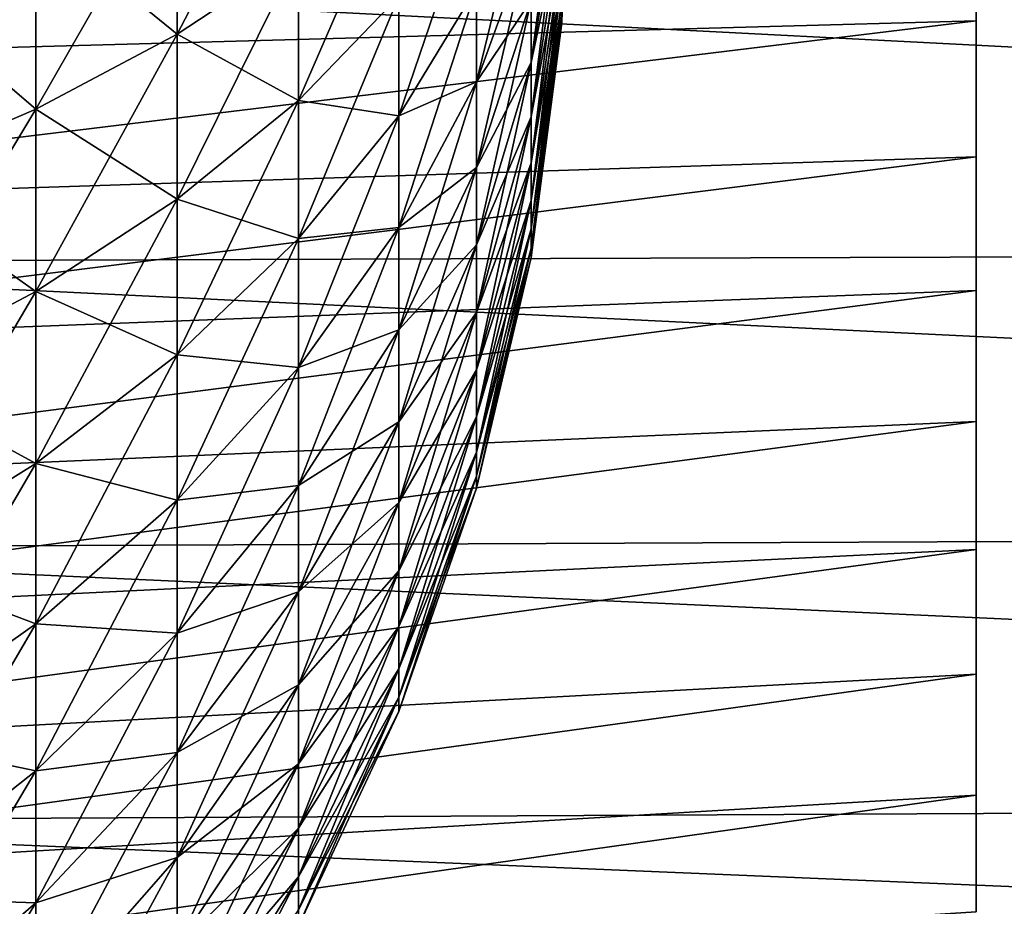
# Model space of a CAD drawing. Header units: millimetres. Extents: x -128 to 173, y -40 to 30.
# Tile 326 of 353: x 134.86 to 142.4, y -12.15 to -5.36. Entities that reach past the tile are written whole.
import ezdxf

# ---------------------------------------------------------------- set-up
doc = ezdxf.new("R2010")
doc.units = ezdxf.units.MM
doc.header["$LTSCALE"] = 56.728605
for name, color, linetype in [('254', 7, 'CONTINUOUS'), ('256', 7, 'CONTINUOUS'), ('286', 7, 'CONTINUOUS'), ('37', 7, 'CONTINUOUS')]:
    doc.layers.add(name, color=color, linetype=linetype)

msp = doc.modelspace()

# ---------------------------------------------------------------- linework, layer by layer
at = {"layer": '254', "color": 7, "linetype": 'CONTINUOUS'}
for points in [[(171.8356, -4.8521, -22.1114), (171.8356, -7.0805, -21.5017), (130.5017, -4.9554, -22.458), (171.8356, -4.8521, -22.1114)], [(171.8356, -7.0805, 21.5017), (171.8356, -4.8521, 22.1114), (130.5017, -4.9554, 22.458), (171.8356, -7.0805, 21.5017)], [(130.5017, -4.9554, -22.458), (171.8356, -7.0805, -21.5017), (130.5017, -7.2201, -21.8355), (130.5017, -4.9554, -22.458)], [(130.5017, -7.2201, 21.8355), (171.8356, -7.0805, 21.5017), (130.5017, -4.9554, 22.458), (130.5017, -7.2201, 21.8355)], [(171.8356, -7.0805, -21.5017), (171.8356, -9.2352, -20.668), (130.5017, -7.2201, -21.8355), (171.8356, -7.0805, -21.5017)], [(171.8356, -9.2352, 20.668), (171.8356, -7.0805, 21.5017), (130.5017, -7.2201, 21.8355), (171.8356, -9.2352, 20.668)], [(130.5017, -7.2201, -21.8355), (171.8356, -9.2352, -20.668), (130.5017, -9.4095, -20.9853), (130.5017, -7.2201, -21.8355)], [(130.5017, -9.4095, 20.9853), (171.8356, -9.2352, 20.668), (130.5017, -7.2201, 21.8355), (130.5017, -9.4095, 20.9853)], [(171.8356, -9.2352, -20.668), (171.8356, -11.2938, -19.6191), (130.5017, -9.4095, -20.9853), (171.8356, -9.2352, -20.668)], [(171.8356, -11.2938, 19.6191), (171.8356, -9.2352, 20.668), (130.5017, -9.4095, 20.9853), (171.8356, -11.2938, 19.6191)], [(130.5017, -9.4095, -20.9853), (171.8356, -11.2938, -19.6191), (130.5017, -11.5007, -19.9161), (130.5017, -9.4095, -20.9853)], [(130.5017, -11.5007, 19.9161), (171.8356, -11.2938, 19.6191), (130.5017, -9.4095, 20.9853), (130.5017, -11.5007, 19.9161)], [(171.8356, -11.2938, -19.6191), (171.8356, -13.2346, -18.3658), (130.5017, -11.5007, -19.9161), (171.8356, -11.2938, -19.6191)], [(171.8356, -13.2346, 18.3658), (171.8356, -11.2938, 19.6191), (130.5017, -11.5007, 19.9161), (171.8356, -13.2346, 18.3658)], [(130.5017, -11.5007, -19.9161), (171.8356, -13.2346, -18.3658), (130.5017, -13.472, -18.6393), (130.5017, -11.5007, -19.9161)], [(130.5017, -13.472, 18.6393), (171.8356, -13.2346, 18.3658), (130.5017, -11.5007, 19.9161), (130.5017, -13.472, 18.6393)]]:
    msp.add_3dface(points, dxfattribs=at)
at = {"layer": '256', "color": 7, "linetype": 'CONTINUOUS'}
for points in [[(142.1846, -5.3708, -20.0429), (142.1846, -4.314, -20.2966), (130.4722, -5.6914, -21.6609), (142.1846, -5.3708, -20.0429)], [(130.4722, -5.6914, -21.6609), (142.1846, -4.314, -20.2966), (130.4722, -4.5712, -21.9246), (130.4722, -5.6914, -21.6609)], [(142.1846, -4.314, 20.2966), (142.1846, -5.3708, 20.0429), (130.4722, -5.6914, 21.6609), (142.1846, -4.314, 20.2966)], [(130.4722, -4.5712, 21.9246), (142.1846, -4.314, 20.2966), (130.4722, -5.6914, 21.6609), (130.4722, -4.5712, 21.9246)], [(142.1846, -6.4119, -19.7345), (142.1846, -5.3708, -20.0429), (130.4722, -6.7965, -21.3399), (142.1846, -6.4119, -19.7345)], [(130.4722, -6.7965, -21.3399), (142.1846, -5.3708, -20.0429), (130.4722, -5.6914, -21.6609), (130.4722, -6.7965, -21.3399)], [(142.1846, -5.3708, 20.0429), (142.1846, -6.4119, 19.7345), (130.4722, -6.7965, 21.3399), (142.1846, -5.3708, 20.0429)], [(130.4722, -5.6914, 21.6609), (142.1846, -5.3708, 20.0429), (130.4722, -6.7965, 21.3399), (130.4722, -5.6914, 21.6609)], [(142.1846, -7.4361, -19.3718), (142.1846, -6.4119, -19.7345), (130.4722, -7.8836, -20.9626), (142.1846, -7.4361, -19.3718)], [(130.4722, -7.8836, -20.9626), (142.1846, -6.4119, -19.7345), (130.4722, -6.7965, -21.3399), (130.4722, -7.8836, -20.9626)], [(142.1846, -6.4119, 19.7345), (142.1846, -7.4361, 19.3718), (130.4722, -7.8836, 20.9626), (142.1846, -6.4119, 19.7345)], [(130.4722, -6.7965, 21.3399), (142.1846, -6.4119, 19.7345), (130.4722, -7.8836, 20.9626), (130.4722, -6.7965, 21.3399)], [(142.1846, -8.4401, -18.9559), (142.1846, -7.4361, -19.3718), (130.4722, -8.95, -20.53), (142.1846, -8.4401, -18.9559)], [(130.4722, -8.95, -20.53), (142.1846, -7.4361, -19.3718), (130.4722, -7.8836, -20.9626), (130.4722, -8.95, -20.53)], [(142.1846, -7.4361, 19.3718), (142.1846, -8.4401, 18.9559), (130.4722, -8.95, 20.53), (142.1846, -7.4361, 19.3718)], [(130.4722, -7.8836, 20.9626), (142.1846, -7.4361, 19.3718), (130.4722, -8.95, 20.53), (130.4722, -7.8836, 20.9626)], [(142.1846, -9.4201, -18.4885), (142.1846, -8.4401, -18.9559), (130.4722, -9.9927, -20.0432), (142.1846, -9.4201, -18.4885)], [(130.4722, -9.9927, -20.0432), (142.1846, -8.4401, -18.9559), (130.4722, -8.95, -20.53), (130.4722, -9.9927, -20.0432)], [(142.1846, -8.4401, 18.9559), (142.1846, -9.4201, 18.4885), (130.4722, -9.9927, 20.0432), (142.1846, -8.4401, 18.9559)], [(130.4722, -8.95, 20.53), (142.1846, -8.4401, 18.9559), (130.4722, -9.9927, 20.0432), (130.4722, -8.95, 20.53)], [(142.1846, -10.375, -17.97), (142.1846, -9.4201, -18.4885), (130.4722, -11.0091, -19.5035), (142.1846, -10.375, -17.97)], [(130.4722, -11.0091, -19.5035), (142.1846, -9.4201, -18.4885), (130.4722, -9.9927, -20.0432), (130.4722, -11.0091, -19.5035)], [(142.1846, -9.4201, 18.4885), (142.1846, -10.375, 17.97), (130.4722, -11.0091, 19.5035), (142.1846, -9.4201, 18.4885)], [(130.4722, -9.9927, 20.0432), (142.1846, -9.4201, 18.4885), (130.4722, -11.0091, 19.5035), (130.4722, -9.9927, 20.0432)], [(142.1846, -11.3015, -17.4023), (142.1846, -10.375, -17.97), (130.4722, -11.9963, -18.9122), (142.1846, -11.3015, -17.4023)], [(130.4722, -11.9963, -18.9122), (142.1846, -10.375, -17.97), (130.4722, -11.0091, -19.5035), (130.4722, -11.9963, -18.9122)], [(142.1846, -10.375, 17.97), (142.1846, -11.3015, 17.4023), (130.4722, -11.9963, 18.9122), (142.1846, -10.375, 17.97)], [(130.4722, -11.0091, 19.5035), (142.1846, -10.375, 17.97), (130.4722, -11.9963, 18.9122), (130.4722, -11.0091, 19.5035)], [(142.1846, -12.1963, -16.7873), (142.1846, -11.3015, -17.4023), (130.4722, -12.9519, -18.2711), (142.1846, -12.1963, -16.7873)], [(130.4722, -12.9519, -18.2711), (142.1846, -11.3015, -17.4023), (130.4722, -11.9963, -18.9122), (130.4722, -12.9519, -18.2711)], [(142.1846, -11.3015, 17.4023), (142.1846, -12.1963, 16.7873), (130.4722, -12.9519, 18.2711), (142.1846, -11.3015, 17.4023)], [(130.4722, -11.9963, 18.9122), (142.1846, -11.3015, 17.4023), (130.4722, -12.9519, 18.2711), (130.4722, -11.9963, 18.9122)]]:
    msp.add_3dface(points, dxfattribs=at)
at = {"layer": '286', "color": 7, "linetype": 'CONTINUOUS'}
for points in [[(142.1846, -4.314, -20.2966), (142.1846, -5.3708, -20.0429), (142.1846, -4.314, 20.2966), (142.1846, -4.314, -20.2966)], [(142.1846, -5.3708, -20.0429), (142.1846, -5.3708, 20.0429), (142.1846, -4.314, 20.2966), (142.1846, -5.3708, -20.0429)], [(142.1846, -5.3708, -20.0429), (142.1846, -6.4119, -19.7345), (142.1846, -5.3708, 20.0429), (142.1846, -5.3708, -20.0429)], [(142.1846, -6.4119, -19.7345), (142.1846, -6.4119, 19.7345), (142.1846, -5.3708, 20.0429), (142.1846, -6.4119, -19.7345)], [(142.1846, -6.4119, -19.7345), (142.1846, -7.4361, -19.3718), (142.1846, -6.4119, 19.7345), (142.1846, -6.4119, -19.7345)], [(142.1846, -7.4361, -19.3718), (142.1846, -7.4361, 19.3718), (142.1846, -6.4119, 19.7345), (142.1846, -7.4361, -19.3718)], [(142.1846, -7.4361, -19.3718), (142.1846, -8.4401, -18.9559), (142.1846, -7.4361, 19.3718), (142.1846, -7.4361, -19.3718)], [(142.1846, -8.4401, -18.9559), (142.1846, -8.4401, 18.9559), (142.1846, -7.4361, 19.3718), (142.1846, -8.4401, -18.9559)], [(142.1846, -8.4401, -18.9559), (142.1846, -9.4201, -18.4885), (142.1846, -8.4401, 18.9559), (142.1846, -8.4401, -18.9559)], [(142.1846, -9.4201, -18.4885), (142.1846, -9.4201, 18.4885), (142.1846, -8.4401, 18.9559), (142.1846, -9.4201, -18.4885)], [(142.1846, -9.4201, -18.4885), (142.1846, -10.375, -17.97), (142.1846, -9.4201, 18.4885), (142.1846, -9.4201, -18.4885)], [(142.1846, -10.375, -17.97), (142.1846, -10.375, 17.97), (142.1846, -9.4201, 18.4885), (142.1846, -10.375, -17.97)], [(142.1846, -10.375, -17.97), (142.1846, -11.3015, -17.4023), (142.1846, -10.375, 17.97), (142.1846, -10.375, -17.97)], [(142.1846, -11.3015, -17.4023), (142.1846, -11.3015, 17.4023), (142.1846, -10.375, 17.97), (142.1846, -11.3015, -17.4023)], [(142.1846, -11.3015, -17.4023), (142.1846, -12.1963, -16.7873), (142.1846, -11.3015, 17.4023), (142.1846, -11.3015, -17.4023)], [(142.1846, -12.1963, -16.7873), (142.1846, -12.1963, 16.7873), (142.1846, -11.3015, 17.4023), (142.1846, -12.1963, -16.7873)]]:
    msp.add_3dface(points, dxfattribs=at)
at = {"layer": '37', "color": 7, "linetype": 'CONTINUOUS'}
for points in [[(139.0615, -3.5744, 0.1813), (139.0615, -3.5377, 0.542), (139.01, -5.3869, 0.2732), (139.0615, -3.5744, 0.1813)], [(139.01, -5.3869, 0.2732), (139.0615, -3.5377, 0.542), (139.01, -5.3316, 0.8168), (139.01, -5.3869, 0.2732)], [(139.0615, -3.5744, -0.1813), (139.0615, -3.5744, 0.1813), (139.01, -5.3869, -0.2732), (139.0615, -3.5744, -0.1813)], [(139.01, -5.3316, -0.8168), (139.0615, -3.5744, -0.1813), (139.01, -5.3869, -0.2732), (139.01, -5.3316, -0.8168)], [(139.01, -5.3869, -0.2732), (139.0615, -3.5744, 0.1813), (139.01, -5.3869, 0.2732), (139.01, -5.3869, -0.2732)], [(136.9935, -4.8591, 11.3231), (136.9935, -3.6887, 11.7566), (136.0629, -5.4739, 12.7558), (136.9935, -4.8591, 11.3231)], [(136.0629, -5.4739, 12.7558), (136.9935, -3.6887, 11.7566), (136.0629, -4.1554, 13.2441), (136.0629, -5.4739, 12.7558)], [(139.01, -4.2653, 3.3016), (139.01, -3.9094, 3.7162), (138.7741, -5.6889, 4.4035), (139.01, -4.2653, 3.3016)], [(138.7741, -5.6889, 4.4035), (139.01, -3.9094, 3.7162), (138.7741, -5.2142, 4.9565), (138.7741, -5.6889, 4.4035)], [(138.7741, -4.686, 5.4585), (138.7741, -4.1097, 5.9046), (138.3561, -5.8369, 6.7992), (138.7741, -4.686, 5.4585)], [(138.3561, -5.8369, 6.7992), (138.7741, -4.1097, 5.9046), (138.3561, -5.1191, 7.3548), (138.3561, -5.8369, 6.7992)], [(136.0629, -4.1554, -13.2441), (136.0629, -5.4739, -12.7558), (134.9785, -4.5913, -14.6335), (136.0629, -4.1554, -13.2441)], [(136.0629, -5.4739, 12.7558), (136.0629, -4.1554, 13.2441), (134.9785, -6.0482, 14.0939), (136.0629, -5.4739, 12.7558)], [(134.9785, -6.0482, 14.0939), (136.0629, -4.1554, 13.2441), (134.9785, -4.5913, 14.6335), (134.9785, -6.0482, 14.0939)], [(136.0629, -4.1554, -13.2441), (136.9935, -4.8591, -11.3231), (136.0629, -5.4739, -12.7558), (136.0629, -4.1554, -13.2441)], [(137.7605, -5.1811, 9.3346), (137.7605, -4.2102, 9.8108), (136.9935, -5.9797, 10.7734), (137.7605, -5.1811, 9.3346)], [(136.9935, -5.9797, 10.7734), (137.7605, -4.2102, 9.8108), (136.9935, -4.8591, 11.3231), (136.9935, -5.9797, 10.7734)], [(139.01, -4.2653, -3.3016), (139.01, -4.5775, -2.8531), (138.7741, -5.6889, -4.4035), (139.01, -4.2653, -3.3016)], [(138.7741, -5.2142, -4.9565), (139.01, -4.2653, -3.3016), (138.7741, -5.6889, -4.4035), (138.7741, -5.2142, -4.9565)], [(139.01, -4.5775, 2.8531), (139.01, -4.2653, 3.3016), (138.7741, -6.1052, 3.8054), (139.01, -4.5775, 2.8531)], [(138.7741, -6.1052, 3.8054), (139.01, -4.2653, 3.3016), (138.7741, -5.6889, 4.4035), (138.7741, -6.1052, 3.8054)], [(138.3561, -5.1191, 7.3548), (138.3561, -4.3487, 7.8349), (137.7605, -6.0989, 8.7625), (138.3561, -5.1191, 7.3548)], [(137.7605, -6.0989, 8.7625), (138.3561, -4.3487, 7.8349), (137.7605, -5.1811, 9.3346), (137.7605, -6.0989, 8.7625)], [(134.9785, -4.5913, -14.6335), (134.9785, -6.0482, -14.0939), (133.7515, -4.9919, -15.9104), (134.9785, -4.5913, -14.6335)], [(134.9785, -6.0482, 14.0939), (134.9785, -4.5913, 14.6335), (133.7515, -6.5759, 15.3238), (134.9785, -6.0482, 14.0939)], [(133.7515, -6.5759, 15.3238), (134.9785, -4.5913, 14.6335), (133.7515, -4.9919, 15.9104), (133.7515, -6.5759, 15.3238)], [(134.9785, -4.5913, -14.6335), (136.0629, -5.4739, -12.7558), (134.9785, -6.0482, -14.0939), (134.9785, -4.5913, -14.6335)], [(139.01, -4.5775, -2.8531), (139.01, -4.8426, -2.3754), (138.7741, -6.1052, -3.8054), (139.01, -4.5775, -2.8531)], [(138.7741, -5.6889, -4.4035), (139.01, -4.5775, -2.8531), (138.7741, -6.1052, -3.8054), (138.7741, -5.6889, -4.4035)], [(139.01, -4.8426, 2.3754), (139.01, -4.5775, 2.8531), (138.7741, -6.4589, 3.1682), (139.01, -4.8426, 2.3754)], [(138.7741, -6.4589, 3.1682), (139.01, -4.5775, 2.8531), (138.7741, -6.1052, 3.8054), (138.7741, -6.4589, 3.1682)], [(138.7741, -4.686, -5.4585), (138.7741, -5.2142, -4.9565), (138.3561, -5.8369, -6.7992), (138.7741, -4.686, -5.4585)], [(138.3561, -5.1191, -7.3548), (138.7741, -4.686, -5.4585), (138.3561, -5.8369, -6.7992), (138.3561, -5.1191, -7.3548)], [(138.7741, -5.2142, 4.9565), (138.7741, -4.686, 5.4585), (138.3561, -6.4948, 6.1738), (138.7741, -5.2142, 4.9565)], [(138.3561, -6.4948, 6.1738), (138.7741, -4.686, 5.4585), (138.3561, -5.8369, 6.7992), (138.3561, -6.4948, 6.1738)], [(136.9935, -4.8591, -11.3231), (136.9935, -5.9797, -10.7734), (136.0629, -5.4739, -12.7558), (136.9935, -4.8591, -11.3231)], [(136.9935, -5.9797, 10.7734), (136.9935, -4.8591, 11.3231), (136.0629, -6.7363, 12.1365), (136.9935, -5.9797, 10.7734)], [(136.0629, -6.7363, 12.1365), (136.9935, -4.8591, 11.3231), (136.0629, -5.4739, 12.7558), (136.0629, -6.7363, 12.1365)], [(136.9935, -4.8591, -11.3231), (137.7605, -5.1811, -9.3346), (136.9935, -5.9797, -10.7734), (136.9935, -4.8591, -11.3231)], [(139.01, -4.8426, -2.3754), (139.01, -5.0581, -1.8733), (138.7741, -6.4589, -3.1682), (139.01, -4.8426, -2.3754)], [(138.7741, -6.1052, -3.8054), (139.01, -4.8426, -2.3754), (138.7741, -6.4589, -3.1682), (138.7741, -6.1052, -3.8054)], [(139.01, -5.0581, 1.8733), (139.01, -4.8426, 2.3754), (138.7741, -6.7462, 2.4985), (139.01, -5.0581, 1.8733)], [(138.7741, -6.7462, 2.4985), (139.01, -4.8426, 2.3754), (138.7741, -6.4589, 3.1682), (138.7741, -6.7462, 2.4985)], [(133.7515, -4.9919, -15.9104), (134.9785, -6.0482, -14.0939), (133.7515, -6.5759, -15.3238), (133.7515, -4.9919, -15.9104)], [(138.3561, -5.1191, -7.3548), (138.3561, -5.8369, -6.7992), (137.7605, -6.0989, -8.7625), (138.3561, -5.1191, -7.3548)], [(137.7605, -5.1811, -9.3346), (138.3561, -5.1191, -7.3548), (137.7605, -6.0989, -8.7625), (137.7605, -5.1811, -9.3346)], [(138.3561, -5.8369, 6.7992), (138.3561, -5.1191, 7.3548), (137.7605, -6.9541, 8.1005), (138.3561, -5.8369, 6.7992)], [(137.7605, -6.9541, 8.1005), (138.3561, -5.1191, 7.3548), (137.7605, -6.0989, 8.7625), (137.7605, -6.9541, 8.1005)], [(139.01, -5.0581, -1.8733), (139.01, -5.2217, -1.352), (138.7741, -6.7462, -2.4985), (139.01, -5.0581, -1.8733)], [(138.7741, -6.4589, -3.1682), (139.01, -5.0581, -1.8733), (138.7741, -6.7462, -2.4985), (138.7741, -6.4589, -3.1682)], [(139.01, -5.2217, 1.352), (139.01, -5.0581, 1.8733), (138.7741, -6.9644, 1.8032), (139.01, -5.2217, 1.352)], [(138.7741, -6.9644, 1.8032), (139.01, -5.0581, 1.8733), (138.7741, -6.7462, 2.4985), (138.7741, -6.9644, 1.8032)], [(137.7605, -5.1811, -9.3346), (137.7605, -6.0989, -8.7625), (136.9935, -5.9797, -10.7734), (137.7605, -5.1811, -9.3346)], [(137.7605, -6.0989, 8.7625), (137.7605, -5.1811, 9.3346), (136.9935, -7.039, 10.1132), (137.7605, -6.0989, 8.7625)], [(136.9935, -7.039, 10.1132), (137.7605, -5.1811, 9.3346), (136.9935, -5.9797, 10.7734), (136.9935, -7.039, 10.1132)], [(138.7741, -5.2142, -4.9565), (138.7741, -5.6889, -4.4035), (138.3561, -6.4948, -6.1738), (138.7741, -5.2142, -4.9565)], [(138.3561, -5.8369, -6.7992), (138.7741, -5.2142, -4.9565), (138.3561, -6.4948, -6.1738), (138.3561, -5.8369, -6.7992)], [(138.7741, -5.6889, 4.4035), (138.7741, -5.2142, 4.9565), (138.3561, -7.0861, 5.485), (138.7741, -5.6889, 4.4035)], [(138.3561, -7.0861, 5.485), (138.7741, -5.2142, 4.9565), (138.3561, -6.4948, 6.1738), (138.3561, -7.0861, 5.485)], [(139.01, -5.2217, -1.352), (139.01, -5.3316, -0.8168), (138.7741, -6.9644, -1.8032), (139.01, -5.2217, -1.352)], [(138.7741, -6.7462, -2.4985), (139.01, -5.2217, -1.352), (138.7741, -6.9644, -1.8032), (138.7741, -6.7462, -2.4985)], [(139.01, -5.3316, 0.8168), (139.01, -5.2217, 1.352), (138.7741, -7.1111, 1.0894), (139.01, -5.3316, 0.8168)], [(138.7741, -7.1111, 1.0894), (139.01, -5.2217, 1.352), (138.7741, -6.9644, 1.8032), (138.7741, -7.1111, 1.0894)], [(139.01, -5.3316, -0.8168), (139.01, -5.3869, -0.2732), (138.7741, -7.1111, -1.0894), (139.01, -5.3316, -0.8168)], [(138.7741, -6.9644, -1.8032), (139.01, -5.3316, -0.8168), (138.7741, -7.1111, -1.0894), (138.7741, -6.9644, -1.8032)], [(139.01, -5.3869, 0.2732), (139.01, -5.3316, 0.8168), (138.7741, -7.1848, 0.3644), (139.01, -5.3869, 0.2732)], [(138.7741, -7.1848, 0.3644), (139.01, -5.3316, 0.8168), (138.7741, -7.1111, 1.0894), (138.7741, -7.1848, 0.3644)], [(139.01, -5.3869, -0.2732), (139.01, -5.3869, 0.2732), (138.7741, -7.1848, -0.3644), (139.01, -5.3869, -0.2732)], [(138.7741, -7.1111, -1.0894), (139.01, -5.3869, -0.2732), (138.7741, -7.1848, -0.3644), (138.7741, -7.1111, -1.0894)], [(138.7741, -7.1848, -0.3644), (139.01, -5.3869, 0.2732), (138.7741, -7.1848, 0.3644), (138.7741, -7.1848, -0.3644)], [(136.0629, -5.4739, -12.7558), (136.0629, -6.7363, -12.1365), (134.9785, -6.0482, -14.0939), (136.0629, -5.4739, -12.7558)], [(136.0629, -6.7363, 12.1365), (136.0629, -5.4739, 12.7558), (134.9785, -7.443, 13.4097), (136.0629, -6.7363, 12.1365)], [(134.9785, -7.443, 13.4097), (136.0629, -5.4739, 12.7558), (134.9785, -6.0482, 14.0939), (134.9785, -7.443, 13.4097)], [(136.0629, -5.4739, -12.7558), (136.9935, -5.9797, -10.7734), (136.0629, -6.7363, -12.1365), (136.0629, -5.4739, -12.7558)], [(138.7741, -5.6889, -4.4035), (138.7741, -6.1052, -3.8054), (138.3561, -7.0861, -5.485), (138.7741, -5.6889, -4.4035)], [(138.3561, -6.4948, -6.1738), (138.7741, -5.6889, -4.4035), (138.3561, -7.0861, -5.485), (138.3561, -6.4948, -6.1738)], [(138.7741, -6.1052, 3.8054), (138.7741, -5.6889, 4.4035), (138.3561, -7.6046, 4.74), (138.7741, -6.1052, 3.8054)], [(138.3561, -7.6046, 4.74), (138.7741, -5.6889, 4.4035), (138.3561, -7.0861, 5.485), (138.3561, -7.6046, 4.74)], [(138.3561, -5.8369, -6.7992), (138.3561, -6.4948, -6.1738), (137.7605, -6.9541, -8.1005), (138.3561, -5.8369, -6.7992)], [(137.7605, -6.0989, -8.7625), (138.3561, -5.8369, -6.7992), (137.7605, -6.9541, -8.1005), (137.7605, -6.0989, -8.7625)], [(138.3561, -6.4948, 6.1738), (138.3561, -5.8369, 6.7992), (137.7605, -7.7379, 7.3554), (138.3561, -6.4948, 6.1738)], [(137.7605, -7.7379, 7.3554), (138.3561, -5.8369, 6.7992), (137.7605, -6.9541, 8.1005), (137.7605, -7.7379, 7.3554)], [(136.9935, -5.9797, -10.7734), (136.9935, -7.039, -10.1132), (136.0629, -6.7363, -12.1365), (136.9935, -5.9797, -10.7734)], [(136.9935, -7.039, 10.1132), (136.9935, -5.9797, 10.7734), (136.0629, -7.9296, 11.3927), (136.9935, -7.039, 10.1132)], [(136.0629, -7.9296, 11.3927), (136.9935, -5.9797, 10.7734), (136.0629, -6.7363, 12.1365), (136.0629, -7.9296, 11.3927)], [(136.9935, -5.9797, -10.7734), (137.7605, -6.0989, -8.7625), (136.9935, -7.039, -10.1132), (136.9935, -5.9797, -10.7734)], [(134.9785, -6.0482, -14.0939), (134.9785, -7.443, -13.4097), (133.7515, -6.5759, -15.3238), (134.9785, -6.0482, -14.0939)], [(134.9785, -7.443, 13.4097), (134.9785, -6.0482, 14.0939), (133.7515, -8.0925, 14.5799), (134.9785, -7.443, 13.4097)], [(133.7515, -8.0925, 14.5799), (134.9785, -6.0482, 14.0939), (133.7515, -6.5759, 15.3238), (133.7515, -8.0925, 14.5799)], [(134.9785, -6.0482, -14.0939), (136.0629, -6.7363, -12.1365), (134.9785, -7.443, -13.4097), (134.9785, -6.0482, -14.0939)], [(137.7605, -6.0989, -8.7625), (137.7605, -6.9541, -8.1005), (136.9935, -7.039, -10.1132), (137.7605, -6.0989, -8.7625)], [(137.7605, -6.9541, 8.1005), (137.7605, -6.0989, 8.7625), (136.9935, -8.026, 9.3492), (137.7605, -6.9541, 8.1005)], [(136.9935, -8.026, 9.3492), (137.7605, -6.0989, 8.7625), (136.9935, -7.039, 10.1132), (136.9935, -8.026, 9.3492)], [(138.7741, -6.1052, -3.8054), (138.7741, -6.4589, -3.1682), (138.3561, -7.6046, -4.74), (138.7741, -6.1052, -3.8054)], [(138.3561, -7.0861, -5.485), (138.7741, -6.1052, -3.8054), (138.3561, -7.6046, -4.74), (138.3561, -7.0861, -5.485)], [(138.7741, -6.4589, 3.1682), (138.7741, -6.1052, 3.8054), (138.3561, -8.0451, 3.9463), (138.7741, -6.4589, 3.1682)], [(138.3561, -8.0451, 3.9463), (138.7741, -6.1052, 3.8054), (138.3561, -7.6046, 4.74), (138.3561, -8.0451, 3.9463)], [(138.7741, -6.4589, -3.1682), (138.7741, -6.7462, -2.4985), (138.3561, -8.0451, -3.9463), (138.7741, -6.4589, -3.1682)], [(138.3561, -7.6046, -4.74), (138.7741, -6.4589, -3.1682), (138.3561, -8.0451, -3.9463), (138.3561, -7.6046, -4.74)], [(138.7741, -6.7462, 2.4985), (138.7741, -6.4589, 3.1682), (138.3561, -8.4031, 3.1122), (138.7741, -6.7462, 2.4985)], [(138.3561, -8.4031, 3.1122), (138.7741, -6.4589, 3.1682), (138.3561, -8.0451, 3.9463), (138.3561, -8.4031, 3.1122)], [(138.3561, -6.4948, -6.1738), (138.3561, -7.0861, -5.485), (137.7605, -7.7379, -7.3554), (138.3561, -6.4948, -6.1738)], [(137.7605, -6.9541, -8.1005), (138.3561, -6.4948, -6.1738), (137.7605, -7.7379, -7.3554), (137.7605, -6.9541, -8.1005)], [(138.3561, -7.0861, 5.485), (138.3561, -6.4948, 6.1738), (137.7605, -8.4424, 6.5349), (138.3561, -7.0861, 5.485)], [(137.7605, -8.4424, 6.5349), (138.3561, -6.4948, 6.1738), (137.7605, -7.7379, 7.3554), (137.7605, -8.4424, 6.5349)], [(133.7515, -6.5759, -15.3238), (134.9785, -7.443, -13.4097), (133.7515, -8.0925, -14.5799), (133.7515, -6.5759, -15.3238)], [(136.0629, -6.7363, -12.1365), (136.0629, -7.9296, -11.3927), (134.9785, -7.443, -13.4097), (136.0629, -6.7363, -12.1365)], [(136.0629, -7.9296, 11.3927), (136.0629, -6.7363, 12.1365), (134.9785, -8.7615, 12.5879), (136.0629, -7.9296, 11.3927)], [(134.9785, -8.7615, 12.5879), (136.0629, -6.7363, 12.1365), (134.9785, -7.443, 13.4097), (134.9785, -8.7615, 12.5879)], [(136.0629, -6.7363, -12.1365), (136.9935, -7.039, -10.1132), (136.0629, -7.9296, -11.3927), (136.0629, -6.7363, -12.1365)], [(138.7741, -6.7462, -2.4985), (138.7741, -6.9644, -1.8032), (138.3561, -8.4031, -3.1122), (138.7741, -6.7462, -2.4985)], [(138.3561, -8.0451, -3.9463), (138.7741, -6.7462, -2.4985), (138.3561, -8.4031, -3.1122), (138.3561, -8.0451, -3.9463)], [(138.7741, -6.9644, 1.8032), (138.7741, -6.7462, 2.4985), (138.3561, -8.6749, 2.2461), (138.7741, -6.9644, 1.8032)], [(138.3561, -8.6749, 2.2461), (138.7741, -6.7462, 2.4985), (138.3561, -8.4031, 3.1122), (138.3561, -8.6749, 2.2461)], [(137.7605, -6.9541, -8.1005), (137.7605, -7.7379, -7.3554), (136.9935, -8.026, -9.3492), (137.7605, -6.9541, -8.1005)], [(136.9935, -7.039, -10.1132), (137.7605, -6.9541, -8.1005), (136.9935, -8.026, -9.3492), (136.9935, -7.039, -10.1132)], [(137.7605, -7.7379, 7.3554), (137.7605, -6.9541, 8.1005), (136.9935, -8.9307, 8.4892), (137.7605, -7.7379, 7.3554)], [(136.9935, -8.9307, 8.4892), (137.7605, -6.9541, 8.1005), (136.9935, -8.026, 9.3492), (136.9935, -8.9307, 8.4892)], [(138.7741, -6.9644, -1.8032), (138.7741, -7.1111, -1.0894), (138.3561, -8.6749, -2.2461), (138.7741, -6.9644, -1.8032)], [(138.3561, -8.4031, -3.1122), (138.7741, -6.9644, -1.8032), (138.3561, -8.6749, -2.2461), (138.3561, -8.4031, -3.1122)], [(138.7741, -7.1111, 1.0894), (138.7741, -6.9644, 1.8032), (138.3561, -8.8576, 1.3569), (138.7741, -7.1111, 1.0894)], [(138.3561, -8.8576, 1.3569), (138.7741, -6.9644, 1.8032), (138.3561, -8.6749, 2.2461), (138.3561, -8.8576, 1.3569)], [(136.9935, -7.039, -10.1132), (136.9935, -8.026, -9.3492), (136.0629, -7.9296, -11.3927), (136.9935, -7.039, -10.1132)], [(136.9935, -8.026, 9.3492), (136.9935, -7.039, 10.1132), (136.0629, -9.0415, 10.5321), (136.9935, -8.026, 9.3492)], [(136.0629, -9.0415, 10.5321), (136.9935, -7.039, 10.1132), (136.0629, -7.9296, 11.3927), (136.0629, -9.0415, 10.5321)], [(138.3561, -7.0861, -5.485), (138.3561, -7.6046, -4.74), (137.7605, -8.4424, -6.5349), (138.3561, -7.0861, -5.485)], [(137.7605, -7.7379, -7.3554), (138.3561, -7.0861, -5.485), (137.7605, -8.4424, -6.5349), (137.7605, -7.7379, -7.3554)], [(138.3561, -7.6046, 4.74), (138.3561, -7.0861, 5.485), (137.7605, -9.0602, 5.6472), (138.3561, -7.6046, 4.74)], [(137.7605, -9.0602, 5.6472), (138.3561, -7.0861, 5.485), (137.7605, -8.4424, 6.5349), (137.7605, -9.0602, 5.6472)], [(138.7741, -7.1111, -1.0894), (138.7741, -7.1848, -0.3644), (138.3561, -8.8576, -1.3569), (138.7741, -7.1111, -1.0894)], [(138.3561, -8.6749, -2.2461), (138.7741, -7.1111, -1.0894), (138.3561, -8.8576, -1.3569), (138.3561, -8.6749, -2.2461)], [(138.7741, -7.1848, 0.3644), (138.7741, -7.1111, 1.0894), (138.3561, -8.9494, 0.4539), (138.7741, -7.1848, 0.3644)], [(138.3561, -8.9494, 0.4539), (138.7741, -7.1111, 1.0894), (138.3561, -8.8576, 1.3569), (138.3561, -8.9494, 0.4539)], [(138.7741, -7.1848, -0.3644), (138.7741, -7.1848, 0.3644), (138.3561, -8.9494, -0.4539), (138.7741, -7.1848, -0.3644)], [(138.3561, -8.8576, -1.3569), (138.7741, -7.1848, -0.3644), (138.3561, -8.9494, -0.4539), (138.3561, -8.8576, -1.3569)], [(138.3561, -8.9494, -0.4539), (138.7741, -7.1848, 0.3644), (138.3561, -8.9494, 0.4539), (138.3561, -8.9494, -0.4539)], [(134.9785, -7.443, -13.4097), (134.9785, -8.7615, -12.5879), (133.7515, -8.0925, -14.5799), (134.9785, -7.443, -13.4097)], [(134.9785, -8.7615, 12.5879), (134.9785, -7.443, 13.4097), (133.7515, -9.526, 13.6863), (134.9785, -8.7615, 12.5879)], [(133.7515, -9.526, 13.6863), (134.9785, -7.443, 13.4097), (133.7515, -8.0925, 14.5799), (133.7515, -9.526, 13.6863)], [(134.9785, -7.443, -13.4097), (136.0629, -7.9296, -11.3927), (134.9785, -8.7615, -12.5879), (134.9785, -7.443, -13.4097)], [(138.3561, -7.6046, -4.74), (138.3561, -8.0451, -3.9463), (137.7605, -9.0602, -5.6472), (138.3561, -7.6046, -4.74)], [(137.7605, -8.4424, -6.5349), (138.3561, -7.6046, -4.74), (137.7605, -9.0602, -5.6472), (137.7605, -8.4424, -6.5349)], [(138.3561, -8.0451, 3.9463), (138.3561, -7.6046, 4.74), (137.7605, -9.585, 4.7017), (138.3561, -8.0451, 3.9463)], [(137.7605, -9.585, 4.7017), (138.3561, -7.6046, 4.74), (137.7605, -9.0602, 5.6472), (137.7605, -9.585, 4.7017)], [(137.7605, -7.7379, -7.3554), (137.7605, -8.4424, -6.5349), (136.9935, -8.9307, -8.4892), (137.7605, -7.7379, -7.3554)], [(136.9935, -8.026, -9.3492), (137.7605, -7.7379, -7.3554), (136.9935, -8.9307, -8.4892), (136.9935, -8.026, -9.3492)], [(137.7605, -8.4424, 6.5349), (137.7605, -7.7379, 7.3554), (136.9935, -9.7437, 7.5422), (137.7605, -8.4424, 6.5349)], [(136.9935, -9.7437, 7.5422), (137.7605, -7.7379, 7.3554), (136.9935, -8.9307, 8.4892), (136.9935, -9.7437, 7.5422)], [(136.0629, -7.9296, -11.3927), (136.0629, -9.0415, -10.5321), (134.9785, -8.7615, -12.5879), (136.0629, -7.9296, -11.3927)], [(136.0629, -9.0415, 10.5321), (136.0629, -7.9296, 11.3927), (134.9785, -9.99, 11.637), (136.0629, -9.0415, 10.5321)], [(134.9785, -9.99, 11.637), (136.0629, -7.9296, 11.3927), (134.9785, -8.7615, 12.5879), (134.9785, -9.99, 11.637)], [(136.0629, -7.9296, -11.3927), (136.9935, -8.026, -9.3492), (136.0629, -9.0415, -10.5321), (136.0629, -7.9296, -11.3927)], [(136.9935, -8.026, -9.3492), (136.9935, -8.9307, -8.4892), (136.0629, -9.0415, -10.5321), (136.9935, -8.026, -9.3492)], [(136.9935, -8.9307, 8.4892), (136.9935, -8.026, 9.3492), (136.0629, -10.0606, 9.5633), (136.9935, -8.9307, 8.4892)], [(136.0629, -10.0606, 9.5633), (136.9935, -8.026, 9.3492), (136.0629, -9.0415, 10.5321), (136.0629, -10.0606, 9.5633)], [(138.3561, -8.0451, -3.9463), (138.3561, -8.4031, -3.1122), (137.7605, -9.585, -4.7017), (138.3561, -8.0451, -3.9463)], [(137.7605, -9.0602, -5.6472), (138.3561, -8.0451, -3.9463), (137.7605, -9.585, -4.7017), (137.7605, -9.0602, -5.6472)], [(138.3561, -8.4031, 3.1122), (138.3561, -8.0451, 3.9463), (137.7605, -10.0115, 3.7078), (138.3561, -8.4031, 3.1122)], [(137.7605, -10.0115, 3.7078), (138.3561, -8.0451, 3.9463), (137.7605, -9.585, 4.7017), (137.7605, -10.0115, 3.7078)], [(133.7515, -8.0925, -14.5799), (134.9785, -8.7615, -12.5879), (133.7515, -9.526, -13.6863), (133.7515, -8.0925, -14.5799)], [(137.7605, -8.4424, -6.5349), (137.7605, -9.0602, -5.6472), (136.9935, -9.7437, -7.5422), (137.7605, -8.4424, -6.5349)], [(136.9935, -8.9307, -8.4892), (137.7605, -8.4424, -6.5349), (136.9935, -9.7437, -7.5422), (136.9935, -8.9307, -8.4892)], [(137.7605, -9.0602, 5.6472), (137.7605, -8.4424, 6.5349), (136.9935, -10.4567, 6.5177), (137.7605, -9.0602, 5.6472)], [(136.9935, -10.4567, 6.5177), (137.7605, -8.4424, 6.5349), (136.9935, -9.7437, 7.5422), (136.9935, -10.4567, 6.5177)], [(138.3561, -8.4031, -3.1122), (138.3561, -8.6749, -2.2461), (137.7605, -10.0115, -3.7078), (138.3561, -8.4031, -3.1122)], [(137.7605, -9.585, -4.7017), (138.3561, -8.4031, -3.1122), (137.7605, -10.0115, -3.7078), (137.7605, -9.585, -4.7017)], [(138.3561, -8.6749, 2.2461), (138.3561, -8.4031, 3.1122), (137.7605, -10.3352, 2.676), (138.3561, -8.6749, 2.2461)], [(137.7605, -10.3352, 2.676), (138.3561, -8.4031, 3.1122), (137.7605, -10.0115, 3.7078), (137.7605, -10.3352, 2.676)], [(138.3561, -8.6749, -2.2461), (138.3561, -8.8576, -1.3569), (137.7605, -10.3352, -2.676), (138.3561, -8.6749, -2.2461)], [(137.7605, -10.0115, -3.7078), (138.3561, -8.6749, -2.2461), (137.7605, -10.3352, -2.676), (137.7605, -10.0115, -3.7078)], [(138.3561, -8.8576, 1.3569), (138.3561, -8.6749, 2.2461), (137.7605, -10.5529, 1.6167), (138.3561, -8.8576, 1.3569)], [(137.7605, -10.5529, 1.6167), (138.3561, -8.6749, 2.2461), (137.7605, -10.3352, 2.676), (137.7605, -10.5529, 1.6167)], [(134.9785, -8.7615, -12.5879), (134.9785, -9.99, -11.637), (133.7515, -9.526, -13.6863), (134.9785, -8.7615, -12.5879)], [(134.9785, -9.99, 11.637), (134.9785, -8.7615, 12.5879), (133.7515, -10.8617, 12.6524), (134.9785, -9.99, 11.637)], [(133.7515, -10.8617, 12.6524), (134.9785, -8.7615, 12.5879), (133.7515, -9.526, 13.6863), (133.7515, -10.8617, 12.6524)], [(134.9785, -8.7615, -12.5879), (136.0629, -9.0415, -10.5321), (134.9785, -9.99, -11.637), (134.9785, -8.7615, -12.5879)], [(138.3561, -8.8576, -1.3569), (138.3561, -8.9494, -0.4539), (137.7605, -10.5529, -1.6167), (138.3561, -8.8576, -1.3569)], [(137.7605, -10.3352, -2.676), (138.3561, -8.8576, -1.3569), (137.7605, -10.5529, -1.6167), (137.7605, -10.3352, -2.676)], [(138.3561, -8.9494, 0.4539), (138.3561, -8.8576, 1.3569), (137.7605, -10.6623, 0.5407), (138.3561, -8.9494, 0.4539)], [(137.7605, -10.6623, 0.5407), (138.3561, -8.8576, 1.3569), (137.7605, -10.5529, 1.6167), (137.7605, -10.6623, 0.5407)], [(136.9935, -8.9307, -8.4892), (136.9935, -9.7437, -7.5422), (136.0629, -10.0606, -9.5633), (136.9935, -8.9307, -8.4892)], [(136.0629, -9.0415, -10.5321), (136.9935, -8.9307, -8.4892), (136.0629, -10.0606, -9.5633), (136.0629, -9.0415, -10.5321)], [(136.9935, -9.7437, 7.5422), (136.9935, -8.9307, 8.4892), (136.0629, -10.9765, 8.4964), (136.9935, -9.7437, 7.5422)], [(136.0629, -10.9765, 8.4964), (136.9935, -8.9307, 8.4892), (136.0629, -10.0606, 9.5633), (136.0629, -10.9765, 8.4964)], [(138.3561, -8.9494, -0.4539), (138.3561, -8.9494, 0.4539), (137.7605, -10.6623, -0.5407), (138.3561, -8.9494, -0.4539)], [(137.7605, -10.5529, -1.6167), (138.3561, -8.9494, -0.4539), (137.7605, -10.6623, -0.5407), (137.7605, -10.5529, -1.6167)], [(137.7605, -10.6623, -0.5407), (138.3561, -8.9494, 0.4539), (137.7605, -10.6623, 0.5407), (137.7605, -10.6623, -0.5407)], [(136.0629, -9.0415, -10.5321), (136.0629, -10.0606, -9.5633), (134.9785, -9.99, -11.637), (136.0629, -9.0415, -10.5321)], [(136.0629, -10.0606, 9.5633), (136.0629, -9.0415, 10.5321), (134.9785, -11.1161, 10.5666), (136.0629, -10.0606, 9.5633)], [(134.9785, -11.1161, 10.5666), (136.0629, -9.0415, 10.5321), (134.9785, -9.99, 11.637), (134.9785, -11.1161, 10.5666)], [(137.7605, -9.0602, -5.6472), (137.7605, -9.585, -4.7017), (136.9935, -10.4567, -6.5177), (137.7605, -9.0602, -5.6472)], [(136.9935, -9.7437, -7.5422), (137.7605, -9.0602, -5.6472), (136.9935, -10.4567, -6.5177), (136.9935, -9.7437, -7.5422)], [(137.7605, -9.585, 4.7017), (137.7605, -9.0602, 5.6472), (136.9935, -11.0625, 5.4264), (137.7605, -9.585, 4.7017)], [(136.9935, -11.0625, 5.4264), (137.7605, -9.0602, 5.6472), (136.9935, -10.4567, 6.5177), (136.9935, -11.0625, 5.4264)], [(133.7515, -9.526, -13.6863), (134.9785, -9.99, -11.637), (133.7515, -10.8617, -12.6524), (133.7515, -9.526, -13.6863)], [(137.7605, -9.585, -4.7017), (137.7605, -10.0115, -3.7078), (136.9935, -11.0625, -5.4264), (137.7605, -9.585, -4.7017)], [(136.9935, -10.4567, -6.5177), (137.7605, -9.585, -4.7017), (136.9935, -11.0625, -5.4264), (136.9935, -10.4567, -6.5177)], [(137.7605, -10.0115, 3.7078), (137.7605, -9.585, 4.7017), (136.9935, -11.5547, 4.2794), (137.7605, -10.0115, 3.7078)], [(136.9935, -11.5547, 4.2794), (137.7605, -9.585, 4.7017), (136.9935, -11.0625, 5.4264), (136.9935, -11.5547, 4.2794)], [(136.9935, -9.7437, -7.5422), (136.9935, -10.4567, -6.5177), (136.0629, -10.9765, -8.4964), (136.9935, -9.7437, -7.5422)], [(136.0629, -10.0606, -9.5633), (136.9935, -9.7437, -7.5422), (136.0629, -10.9765, -8.4964), (136.0629, -10.0606, -9.5633)], [(136.9935, -10.4567, 6.5177), (136.9935, -9.7437, 7.5422), (136.0629, -11.7798, 7.3424), (136.9935, -10.4567, 6.5177)], [(136.0629, -11.7798, 7.3424), (136.9935, -9.7437, 7.5422), (136.0629, -10.9765, 8.4964), (136.0629, -11.7798, 7.3424)], [(134.9785, -9.99, -11.637), (134.9785, -11.1161, -10.5666), (133.7515, -10.8617, -12.6524), (134.9785, -9.99, -11.637)], [(134.9785, -11.1161, 10.5666), (134.9785, -9.99, 11.637), (133.7515, -12.086, 11.4886), (134.9785, -11.1161, 10.5666)], [(133.7515, -12.086, 11.4886), (134.9785, -9.99, 11.637), (133.7515, -10.8617, 12.6524), (133.7515, -12.086, 11.4886)], [(134.9785, -9.99, -11.637), (136.0629, -10.0606, -9.5633), (134.9785, -11.1161, -10.5666), (134.9785, -9.99, -11.637)], [(137.7605, -10.0115, -3.7078), (137.7605, -10.3352, -2.676), (136.9935, -11.5547, -4.2794), (137.7605, -10.0115, -3.7078)], [(136.9935, -11.0625, -5.4264), (137.7605, -10.0115, -3.7078), (136.9935, -11.5547, -4.2794), (136.9935, -11.0625, -5.4264)], [(137.7605, -10.3352, 2.676), (137.7605, -10.0115, 3.7078), (136.9935, -11.9283, 3.0885), (137.7605, -10.3352, 2.676)], [(136.9935, -11.9283, 3.0885), (137.7605, -10.0115, 3.7078), (136.9935, -11.5547, 4.2794), (136.9935, -11.9283, 3.0885)], [(136.0629, -10.0606, -9.5633), (136.0629, -10.9765, -8.4964), (134.9785, -11.1161, -10.5666), (136.0629, -10.0606, -9.5633)], [(136.0629, -10.9765, 8.4964), (136.0629, -10.0606, 9.5633), (134.9785, -12.128, 9.3878), (136.0629, -10.9765, 8.4964)], [(134.9785, -12.128, 9.3878), (136.0629, -10.0606, 9.5633), (134.9785, -11.1161, 10.5666), (134.9785, -12.128, 9.3878)], [(137.7605, -10.3352, -2.676), (137.7605, -10.5529, -1.6167), (136.9935, -11.9283, -3.0885), (137.7605, -10.3352, -2.676)], [(136.9935, -11.5547, -4.2794), (137.7605, -10.3352, -2.676), (136.9935, -11.9283, -3.0885), (136.9935, -11.5547, -4.2794)], [(137.7605, -10.5529, 1.6167), (137.7605, -10.3352, 2.676), (136.9935, -12.1796, 1.8658), (137.7605, -10.5529, 1.6167)], [(136.9935, -12.1796, 1.8658), (137.7605, -10.3352, 2.676), (136.9935, -11.9283, 3.0885), (136.9935, -12.1796, 1.8658)], [(136.9935, -10.4567, -6.5177), (136.9935, -11.0625, -5.4264), (136.0629, -11.7798, -7.3424), (136.9935, -10.4567, -6.5177)], [(136.0629, -10.9765, -8.4964), (136.9935, -10.4567, -6.5177), (136.0629, -11.7798, -7.3424), (136.0629, -10.9765, -8.4964)], [(136.9935, -11.0625, 5.4264), (136.9935, -10.4567, 6.5177), (136.0629, -12.4621, 6.113), (136.9935, -11.0625, 5.4264)], [(136.0629, -12.4621, 6.113), (136.9935, -10.4567, 6.5177), (136.0629, -11.7798, 7.3424), (136.0629, -12.4621, 6.113)], [(137.7605, -10.5529, -1.6167), (137.7605, -10.6623, -0.5407), (136.9935, -12.1796, -1.8658), (137.7605, -10.5529, -1.6167)], [(136.9935, -11.9283, -3.0885), (137.7605, -10.5529, -1.6167), (136.9935, -12.1796, -1.8658), (136.9935, -11.9283, -3.0885)], [(137.7605, -10.6623, 0.5407), (137.7605, -10.5529, 1.6167), (136.9935, -12.3059, 0.6241), (137.7605, -10.6623, 0.5407)], [(136.9935, -12.3059, 0.6241), (137.7605, -10.5529, 1.6167), (136.9935, -12.1796, 1.8658), (136.9935, -12.3059, 0.6241)], [(137.7605, -10.6623, -0.5407), (137.7605, -10.6623, 0.5407), (136.9935, -12.3059, -0.6241), (137.7605, -10.6623, -0.5407)], [(136.9935, -12.1796, -1.8658), (137.7605, -10.6623, -0.5407), (136.9935, -12.3059, -0.6241), (136.9935, -12.1796, -1.8658)], [(136.9935, -12.3059, -0.6241), (137.7605, -10.6623, 0.5407), (136.9935, -12.3059, 0.6241), (136.9935, -12.3059, -0.6241)], [(133.7515, -10.8617, -12.6524), (134.9785, -11.1161, -10.5666), (133.7515, -12.086, -11.4886), (133.7515, -10.8617, -12.6524)], [(136.0629, -10.9765, -8.4964), (136.0629, -11.7798, -7.3424), (134.9785, -12.128, -9.3878), (136.0629, -10.9765, -8.4964)], [(134.9785, -11.1161, -10.5666), (136.0629, -10.9765, -8.4964), (134.9785, -12.128, -9.3878), (134.9785, -11.1161, -10.5666)], [(136.0629, -11.7798, 7.3424), (136.0629, -10.9765, 8.4964), (134.9785, -13.0155, 8.1127), (136.0629, -11.7798, 7.3424)], [(134.9785, -13.0155, 8.1127), (136.0629, -10.9765, 8.4964), (134.9785, -12.128, 9.3878), (134.9785, -13.0155, 8.1127)], [(136.9935, -11.0625, -5.4264), (136.9935, -11.5547, -4.2794), (136.0629, -12.4621, -6.113), (136.9935, -11.0625, -5.4264)], [(136.0629, -11.7798, -7.3424), (136.9935, -11.0625, -5.4264), (136.0629, -12.4621, -6.113), (136.0629, -11.7798, -7.3424)], [(136.9935, -11.5547, 4.2794), (136.9935, -11.0625, 5.4264), (136.0629, -13.0166, 4.8208), (136.9935, -11.5547, 4.2794)], [(136.0629, -13.0166, 4.8208), (136.9935, -11.0625, 5.4264), (136.0629, -12.4621, 6.113), (136.0629, -13.0166, 4.8208)], [(134.9785, -11.1161, -10.5666), (134.9785, -12.128, -9.3878), (133.7515, -12.086, -11.4886), (134.9785, -11.1161, -10.5666)], [(134.9785, -12.128, 9.3878), (134.9785, -11.1161, 10.5666), (133.7515, -13.1863, 10.207), (134.9785, -12.128, 9.3878)], [(133.7515, -13.1863, 10.207), (134.9785, -11.1161, 10.5666), (133.7515, -12.086, 11.4886), (133.7515, -13.1863, 10.207)], [(136.9935, -11.5547, -4.2794), (136.9935, -11.9283, -3.0885), (136.0629, -13.0166, -4.8208), (136.9935, -11.5547, -4.2794)], [(136.0629, -12.4621, -6.113), (136.9935, -11.5547, -4.2794), (136.0629, -13.0166, -4.8208), (136.0629, -12.4621, -6.113)], [(136.9935, -11.9283, 3.0885), (136.9935, -11.5547, 4.2794), (136.0629, -13.4376, 3.4792), (136.9935, -11.9283, 3.0885)], [(136.0629, -13.4376, 3.4792), (136.9935, -11.5547, 4.2794), (136.0629, -13.0166, 4.8208), (136.0629, -13.4376, 3.4792)], [(136.0629, -11.7798, -7.3424), (136.0629, -12.4621, -6.113), (134.9785, -13.0155, -8.1127), (136.0629, -11.7798, -7.3424)], [(134.9785, -12.128, -9.3878), (136.0629, -11.7798, -7.3424), (134.9785, -13.0155, -8.1127), (134.9785, -12.128, -9.3878)], [(136.0629, -12.4621, 6.113), (136.0629, -11.7798, 7.3424), (134.9785, -13.7695, 6.7543), (136.0629, -12.4621, 6.113)], [(134.9785, -13.7695, 6.7543), (136.0629, -11.7798, 7.3424), (134.9785, -13.0155, 8.1127), (134.9785, -13.7695, 6.7543)], [(136.9935, -11.9283, -3.0885), (136.9935, -12.1796, -1.8658), (136.0629, -13.4376, -3.4792), (136.9935, -11.9283, -3.0885)], [(136.0629, -13.0166, -4.8208), (136.9935, -11.9283, -3.0885), (136.0629, -13.4376, -3.4792), (136.0629, -13.0166, -4.8208)], [(136.9935, -12.1796, 1.8658), (136.9935, -11.9283, 3.0885), (136.0629, -13.7206, 2.1019), (136.9935, -12.1796, 1.8658)], [(136.0629, -13.7206, 2.1019), (136.9935, -11.9283, 3.0885), (136.0629, -13.4376, 3.4792), (136.0629, -13.7206, 2.1019)], [(133.7515, -12.086, -11.4886), (134.9785, -12.128, -9.3878), (133.7515, -13.1863, -10.207), (133.7515, -12.086, -11.4886)], [(134.9785, -12.128, -9.3878), (134.9785, -13.0155, -8.1127), (133.7515, -13.1863, -10.207), (134.9785, -12.128, -9.3878)], [(134.9785, -13.0155, 8.1127), (134.9785, -12.128, 9.3878), (133.7515, -14.1513, 8.8206), (134.9785, -13.0155, 8.1127)], [(133.7515, -14.1513, 8.8206), (134.9785, -12.128, 9.3878), (133.7515, -13.1863, 10.207), (133.7515, -14.1513, 8.8206)]]:
    msp.add_3dface(points, dxfattribs=at)

doc.saveas('drawing.dxf')
